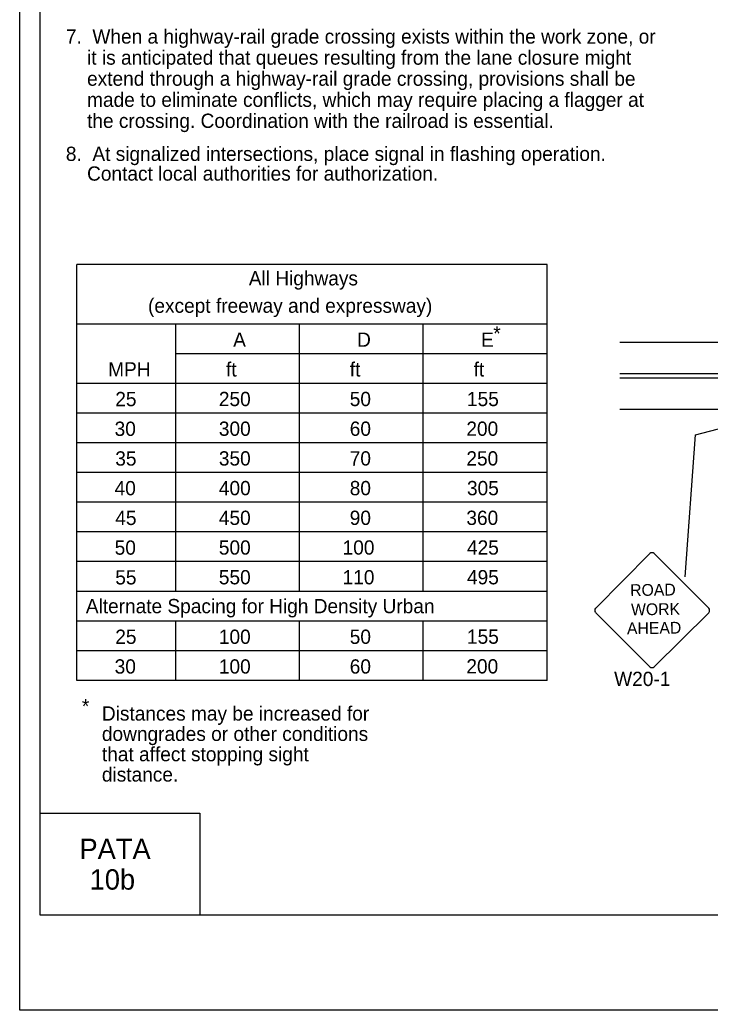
# Model space of a CAD drawing. Extents: x -14145 to -13662, y 30244 to 30661.
# Drawn here: x -13892.17 to -13882.02, y 30505.81 to 30520.38 of the extents above; entities that cross this region are included whole.
import ezdxf

# ---------------------------------------------------------------- set-up
doc = ezdxf.new("R2010")
doc.units = 0
for name, color, linetype in [('1', 7, 'Continuous'), ('10', 7, 'Continuous'), ('2', 7, 'Continuous'), ('3', 7, 'Continuous'), ('4', 7, 'Continuous'), ('61', 7, 'Continuous')]:
    doc.layers.add(name, color=color, linetype=linetype)

msp = doc.modelspace()

# ---------------------------------------------------------------- linework, layer by layer
at = {"layer": '1'}
for p, q in [((-13891.336, 30510.658), (-13891.336, 30516.777)), ((-13884.415, 30516.777), (-13891.336, 30516.777)), ((-13884.415, 30510.658), (-13884.415, 30516.777)), ((-13884.415, 30515.902), (-13891.338, 30515.902)), ((-13889.879, 30511.969), (-13889.879, 30515.902)), ((-13888.059, 30511.969), (-13888.059, 30515.902)), ((-13886.237, 30511.969), (-13886.237, 30515.902)), ((-13883.346, 30515.635), (-13870.881, 30515.635)), ((-13884.415, 30515.465), (-13889.879, 30515.465)), ((-13883.346, 30515.176), (-13870.958, 30515.176)), ((-13884.415, 30515.028), (-13891.338, 30515.028)), ((-13883.346, 30515.11), (-13870.958, 30515.11)), ((-13884.415, 30514.591), (-13891.338, 30514.591)), ((-13883.346, 30514.651), (-13870.881, 30514.651)), ((-13882.232, 30514.273), (-13881.685, 30514.413)), ((-13882.385, 30512.183), (-13882.232, 30514.273)), ((-13884.415, 30514.154), (-13891.338, 30514.154)), ((-13884.415, 30513.717), (-13891.338, 30513.717)), ((-13884.415, 30513.28), (-13891.338, 30513.28)), ((-13884.415, 30512.843), (-13891.338, 30512.843)), ((-13882.905, 30512.524), (-13883.7, 30511.721)), ((-13882.037, 30511.721), (-13882.839, 30512.524)), ((-13884.415, 30512.406), (-13891.338, 30512.406)), ((-13884.415, 30511.969), (-13891.338, 30511.969)), ((-13883.7, 30511.655), (-13882.905, 30510.86)), ((-13882.839, 30510.86), (-13882.037, 30511.655)), ((-13884.416, 30511.532), (-13891.338, 30511.532)), ((-13884.415, 30511.532), (-13891.338, 30511.532)), ((-13889.879, 30510.658), (-13889.879, 30511.532)), ((-13888.059, 30510.658), (-13888.059, 30511.532)), ((-13886.237, 30510.658), (-13886.237, 30511.532)), ((-13884.415, 30511.095), (-13891.338, 30511.095)), ((-13884.415, 30510.658), (-13891.336, 30510.658))]:
    msp.add_line(p, q, dxfattribs=at)
for centre, start, end in [((-13882.873, 30512.491), 45, 135), ((-13883.668, 30511.689), 135, 225), ((-13882.07, 30511.688), 315, 45), ((-13882.873, 30510.893), 225, 315)]:
    msp.add_arc(centre, 0.0465, start, end, dxfattribs=at)
at = {"layer": '10'}
for p, q in [((-13891.874, 30507.207), (-13891.874, 30529.777)), ((-13891.874, 30508.707), (-13889.524, 30508.707)), ((-13889.524, 30508.707), (-13889.524, 30507.207)), ((-13860.422, 30507.207), (-13891.874, 30507.207))]:
    msp.add_line(p, q, dxfattribs=at)
at = {"layer": '61'}
msp.add_lwpolyline([(-13892.174, 30531.307), (-13859.174, 30531.307), (-13859.174, 30505.807), (-13892.174, 30505.807)], close=True, dxfattribs=at)

# ---------------------------------------------------------------- texts
at = {"layer": '1'}
for s, height, rotation, p in [('ROAD', 0.1735, 0.7566, (-13883.192, 30511.9)), ('WORK', 0.1733, 0.7588, (-13883.179, 30511.615)), ('AHEAD', 0.1735, 0.7481, (-13883.239, 30511.338))]:
    msp.add_text(s, height=height, rotation=rotation, dxfattribs=at).set_placement(p)
at = {"layer": '2'}
for s, p in [('7.  When a highway-rail grade crossing exists within the work zone, or', (-13891.496, 30520.027)), ('    it is anticipated that queues resulting from the lane closure might', (-13891.496, 30519.717)), ('    extend through a highway-rail grade crossing, provisions shall be', (-13891.496, 30519.407)), ('    made to eliminate conflicts, which may require placing a flagger at', (-13891.496, 30519.097)), ('    the crossing. Coordination with the railroad is essential.', (-13891.496, 30518.787)), ('8.  At signalized intersections, place signal in flashing operation.', (-13891.496, 30518.301)), ('    Contact local authorities for authorization.', (-13891.496, 30518.011)), ('*', (-13885.207, 30515.658)), ('A', (-13889.034, 30515.567)), ('D', (-13887.211, 30515.567)), ('E', (-13885.387, 30515.567)), ('MPH', (-13890.874, 30515.13)), ('ft', (-13889.139, 30515.13)), ('ft', (-13887.318, 30515.13)), ('ft', (-13885.496, 30515.13)), ('25', (-13890.769, 30514.693)), ('250', (-13889.245, 30514.694)), ('50', (-13887.319, 30514.694)), ('155', (-13885.594, 30514.694)), ('30', (-13890.779, 30514.256)), ('300', (-13889.245, 30514.257)), ('60', (-13887.319, 30514.257)), ('200', (-13885.603, 30514.257)), ('35', (-13890.769, 30513.819)), ('350', (-13889.245, 30513.82)), ('70', (-13887.319, 30513.82)), ('250', (-13885.603, 30513.82)), ('40', (-13890.779, 30513.382)), ('400', (-13889.245, 30513.383)), ('80', (-13887.319, 30513.383)), ('305', (-13885.594, 30513.383)), ('45', (-13890.769, 30512.945)), ('450', (-13889.245, 30512.946)), ('90', (-13887.319, 30512.946)), ('360', (-13885.603, 30512.946)), ('50', (-13890.778, 30512.508)), ('500', (-13889.245, 30512.509)), ('100', (-13887.424, 30512.509)), ('425', (-13885.594, 30512.509)), ('55', (-13890.769, 30512.07)), ('550', (-13889.245, 30512.072)), ('110', (-13887.424, 30512.072)), ('495', (-13885.594, 30512.072)), ('25', (-13890.769, 30511.196)), ('100', (-13889.245, 30511.196)), ('50', (-13887.319, 30511.196)), ('155', (-13885.594, 30511.198)), ('30', (-13890.778, 30510.759)), ('100', (-13889.245, 30510.759)), ('60', (-13887.319, 30510.759)), ('200', (-13885.603, 30510.761)), ('W20-1', (-13883.429, 30510.576)), ('*', (-13891.26, 30510.174)), ('Distances may be increased for ', (-13890.966, 30510.067)), ('downgrades or other conditions ', (-13890.966, 30509.768)), ('that affect stopping sight ', (-13890.966, 30509.469)), ('distance.', (-13890.966, 30509.17))]:
    msp.add_text(s, height=0.21, dxfattribs=at).set_placement(p)
at = {"layer": '3'}
for s, height, p in [('All Highways', 0.20979, (-13888.804, 30516.47)), ('(except freeway and expressway)', 0.21, (-13890.287, 30516.067)), ('Alternate Spacing for High Density Urban', 0.20979, (-13891.202, 30511.647))]:
    msp.add_text(s, height=height, dxfattribs=at).set_placement(p)
at = {"layer": '4'}
for s, p in [('PATA', (-13891.296, 30508.03)), ('10b', (-13891.146, 30507.58))]:
    msp.add_text(s, height=0.3, dxfattribs=at).set_placement(p)

doc.saveas('drawing.dxf')
